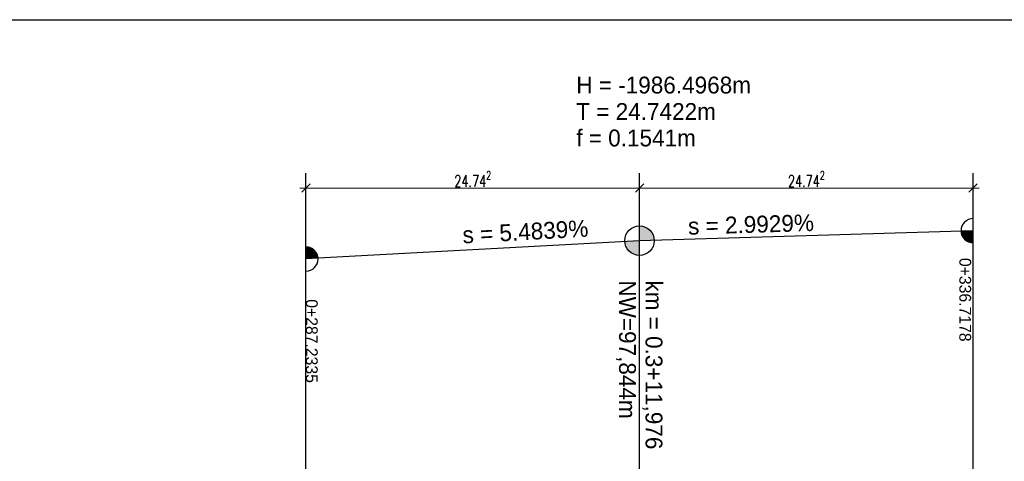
# Model space of a CAD drawing. Header units: metres. Extents: x 3458045 to 3462392, y 5482308 to 5484762.
# Tile 307 of 458: x 3460269 to 3460342, y 5484013 to 5484046. Entities that reach past the tile are written whole.
import ezdxf

# ---------------------------------------------------------------- set-up
doc = ezdxf.new("R2010")
doc.units = ezdxf.units.M
doc.header["$PDMODE"] = 3
doc.header["$PDSIZE"] = 0.1
doc.linetypes.add('AUSGEZOGEN', pattern=[2, 1, 1])
doc.layers.get('0').update_dxf_attribs({"linetype": 'CONTINUOUS'})
doc.layers.get('DEFPOINTS').update_dxf_attribs({"linetype": 'CONTINUOUS'})
doc.layers.add('SP_LAYOUT', color=50, linetype='CONTINUOUS', plot=False)
doc.layers.add('SP_Tangentenband', color=1, linetype='CONTINUOUS')
doc.layers.add('SP_TEXT', color=2, linetype='CONTINUOUS')
doc.styles.add('K_ISOCP', font='k_isocp.shx')
doc.styles.add('SP_F', font='romans.shx', dxfattribs={"width": 0.7, "bigfont": 'sp_f.shx'})
doc.dimstyles.new('SOFI35$0', dxfattribs={"dimtxt": 3.5, "dimasz": 0.35, "dimexe": 0.9, "dimexo": 0.625, "dimgap": 0.945, "dimtad": 1, "dimdec": 3, "dimrnd": 0.001, "dimzin": 1, "dimdsep": 46, "dimtxsty": 'SP_F', "dimblk1": 'SOF_BEMSTR1', "dimblk2": 'SOF_BEMSTR2', "dimsah": 1, "dimcen": 3.5, "dimse1": 1, "dimse2": 1, "dimclrd": 1, "dimclre": 1, "dimclrt": 2, "dimaunit": 2, "dimazin": 0, "dimtfac": 1, "dimtdec": 3, "dimtmove": 0, "dimatfit": 3, "dimfxl": 1, "dimtolj": 1, "dimtzin": 0, "dimlwd": 0, "dimlwe": 0, "dimarcsym": 0})

# ---------------------------------------------------------------- blocks, each defined once
blk = doc.blocks.new('SOF_BEMSTR2')
at = {"color": 0, "linetype": 'ByBlock', "lineweight": -2}
for p, q in [((0, -20), (0, 8.5)), ((3.535, 3.535), (-3.535, -3.535)), ((-5, 0), (5, 0))]:
    blk.add_line(p, q, dxfattribs=at)
blk = doc.blocks.new('SOF_BEMSTR1')
at = {"color": 0, "linetype": 'ByBlock', "lineweight": -2}
for p, q in [((0, 20), (0, -8.5)), ((3.535, 3.535), (-3.535, -3.535)), ((-5, 0), (5, 0))]:
    blk.add_line(p, q, dxfattribs=at)
blk = doc.blocks.new('*D146')
at = {"layer": 'DEFPOINTS', "color": 0, "linetype": 'AUSGEZOGEN', "transparency": 16777216}
for p in [(3460290.291, 5484033.406), (3460290.291, 5484032.263), (3460315.034, 5484032.263)]:
    blk.add_point(p, dxfattribs=at)
at = {"layer": 'SP_Tangentenband', "color": 1, "linetype": 'AUSGEZOGEN', "lineweight": 0, "transparency": 16777216}
blk.add_line((3460314.946, 5484033.406), (3460290.379, 5484033.406), dxfattribs=at)
at = {"layer": 'SP_Tangentenband', "color": 1, "linetype": 'AUSGEZOGEN', "lineweight": 0, "transparency": 16777216, "xscale": 0.08750000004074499, "yscale": 0.08750000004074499, "zscale": 0.08750000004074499, "rotation": 180}
blk.add_blockref('SOF_BEMSTR1', (3460290.291, 5484033.406), dxfattribs=at)
at = {"layer": 'SP_Tangentenband', "color": 1, "linetype": 'AUSGEZOGEN', "lineweight": 0, "transparency": 16777216, "xscale": 0.08750000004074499, "yscale": 0.08750000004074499, "zscale": 0.08750000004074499}
blk.add_blockref('SOF_BEMSTR2', (3460315.034, 5484033.406), dxfattribs=at)
at = {"layer": 'SP_Tangentenband', "color": 2, "linetype": 'AUSGEZOGEN', "transparency": 16777216, "insert": (3460302.662, 5484034.079), "char_height": 0.875, "attachment_point": 5, "style": 'SP_F'}
blk.add_mtext('\\A1;\\A1;24.74{\\H.7x;\\S2^ ;}', dxfattribs=at)
blk = doc.blocks.new('*D147')
at = {"layer": 'DEFPOINTS', "color": 0, "linetype": 'AUSGEZOGEN', "transparency": 16777216}
for p in [(3460339.776, 5484033.406), (3460315.034, 5484032.263), (3460339.776, 5484032.263)]:
    blk.add_point(p, dxfattribs=at)
at = {"layer": 'SP_Tangentenband', "color": 1, "linetype": 'AUSGEZOGEN', "lineweight": 0, "transparency": 16777216}
blk.add_line((3460315.121, 5484033.406), (3460339.688, 5484033.406), dxfattribs=at)
at = {"layer": 'SP_Tangentenband', "color": 1, "linetype": 'AUSGEZOGEN', "lineweight": 0, "transparency": 16777216, "xscale": 0.08750000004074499, "yscale": 0.08750000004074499, "zscale": 0.08750000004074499, "rotation": 180}
blk.add_blockref('SOF_BEMSTR1', (3460315.034, 5484033.406), dxfattribs=at)
at = {"layer": 'SP_Tangentenband', "color": 1, "linetype": 'AUSGEZOGEN', "lineweight": 0, "transparency": 16777216, "xscale": 0.08750000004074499, "yscale": 0.08750000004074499, "zscale": 0.08750000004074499}
blk.add_blockref('SOF_BEMSTR2', (3460339.776, 5484033.406), dxfattribs=at)
at = {"layer": 'SP_Tangentenband', "color": 2, "linetype": 'AUSGEZOGEN', "transparency": 16777216, "insert": (3460327.405, 5484034.079), "char_height": 0.875, "attachment_point": 5, "style": 'SP_F'}
blk.add_mtext('\\A1;\\A1;24.74{\\H.7x;\\S2^ ;}', dxfattribs=at)

msp = doc.modelspace()

# ---------------------------------------------------------------- hatches: boundary and pattern name
at = {"layer": 'SP_Tangentenband'}
h = msp.add_hatch(color=1, dxfattribs=at)
h.dxf.hatch_style = 1
h.paths.add_polyline_path([(3460315.0336, 5484029.5057), (3460313.9414, 5484029.4458, 0.3982572), (3460315.0336, 5484028.4119)])
h.paths.add_polyline_path([(3460315.0336, 5484030.5994), (3460315.0336, 5484029.5057), (3460316.1268, 5484029.5384, 0.4054771)])
h = msp.add_hatch(color=1, dxfattribs=at)
h.dxf.hatch_style = 1
h.paths.add_polyline_path([(3460339.7758, 5484030.2462), (3460338.8762, 5484030.2192, 0.4054772), (3460339.7758, 5484029.3462)])
h = msp.add_hatch(color=1, dxfattribs=at)
h.dxf.hatch_style = 1
h.paths.add_polyline_path([(3460290.2914, 5484029.0488), (3460290.2914, 5484028.1488), (3460291.19, 5484028.1981, 0.3982572)])

# ---------------------------------------------------------------- linework, layer by layer
at = {"layer": 'SP_LAYOUT'}
msp.add_lwpolyline([(3459988.5361, 5484045.9145), (3460409.8809, 5484045.9145), (3460409.8809, 5483954.9364), (3459988.5361, 5483954.9364)], close=True, dxfattribs=at)
at = {"layer": 'SP_Tangentenband', "color": 1}
for points in [[(3460290.2914, 5484006.2738), (3460290.2914, 5484034.5266)], [(3460315.0336, 5484007.477), (3460315.0336, 5484034.5266)], [(3460339.7758, 5484008.3712), (3460339.7758, 5484034.5266)], [(3460315.0336, 5484027.3182), (3460315.0336, 5484031.6932)], [(3460339.7758, 5484030.2462), (3460315.0336, 5484029.5057), (3460290.2914, 5484028.1488)]]:
    msp.add_lwpolyline(points, dxfattribs=at)
msp.add_circle((3460315.0336, 5484029.5057), 1.0938, dxfattribs=at)
for centre, start, end in [((3460339.7758, 5484030.2462), 90, 270), ((3460290.2914, 5484028.1488), 270, 90)]:
    msp.add_arc(centre, 0.9, start, end, dxfattribs=at)

# ---------------------------------------------------------------- texts
at = {"layer": 'SP_Tangentenband', "color": 3, "style": 'K_ISOCP'}
for s, p in [('H = -1986.4968m', (3460310.3387, 5484040.4349)), ('T = 24.7422m', (3460310.3387, 5484038.4703)), ('f = 0.1541m', (3460310.3387, 5484036.5058))]:
    msp.add_text(s, height=1.25, dxfattribs=at).set_placement(p)
for s, rotation, p in [('s = 5.4839%', 3.138906, (3460301.9384, 5484029.3)), ('s = 2.9929%', 1.71428, (3460318.6497, 5484029.9496)), ('NW=97,844m', 270, (3460313.5159, 5484026.5586)), ('km = 0.3+11,976', 270, (3460315.4804, 5484026.5586))]:
    msp.add_text(s, height=1.25, rotation=rotation, dxfattribs=at).set_placement(p)
at = {"layer": 'SP_TEXT', "style": 'K_ISOCP'}
for s, p in [('0+336.7178', (3460338.7497, 5484028.2292)), ('0+287.2335', (3460290.2914, 5484025.1617))]:
    msp.add_text(s, height=0.875, rotation=270, dxfattribs=at).set_placement(p)

# ---------------------------------------------------------------- dimensions: what is measured, and where the dimension line sits
at = {"layer": 'SP_Tangentenband', "color": 1, "linetype": 'AUSGEZOGEN'}
dim = msp.add_linear_dim(base=(3460290.2914, 5484033.4056), p1=(3460315.0336, 5484032.2629), p2=(3460290.2914, 5484032.2629), text='\\A1;24.74{\\H.7x;\\S2^ ;}', dimstyle='SOFI35$0', override={"dimblk1": 'SOF_BEMSTR2', "dimblk2": 'SOF_BEMSTR1'}, dxfattribs=at)
dim.commit()
dim.dimension.update_dxf_attribs({"geometry": '*D146', "text_midpoint": (3460302.6625, 5484034.0793)})
dim = msp.add_linear_dim(base=(3460339.7758, 5484033.4056), p1=(3460315.0336, 5484032.2629), p2=(3460339.7758, 5484032.2629), text='\\A1;24.74{\\H.7x;\\S2^ ;}', dimstyle='SOFI35$0', dxfattribs=at)
dim.commit()
dim.dimension.update_dxf_attribs({"geometry": '*D147', "text_midpoint": (3460327.4047, 5484034.0793)})

doc.saveas('drawing.dxf')
